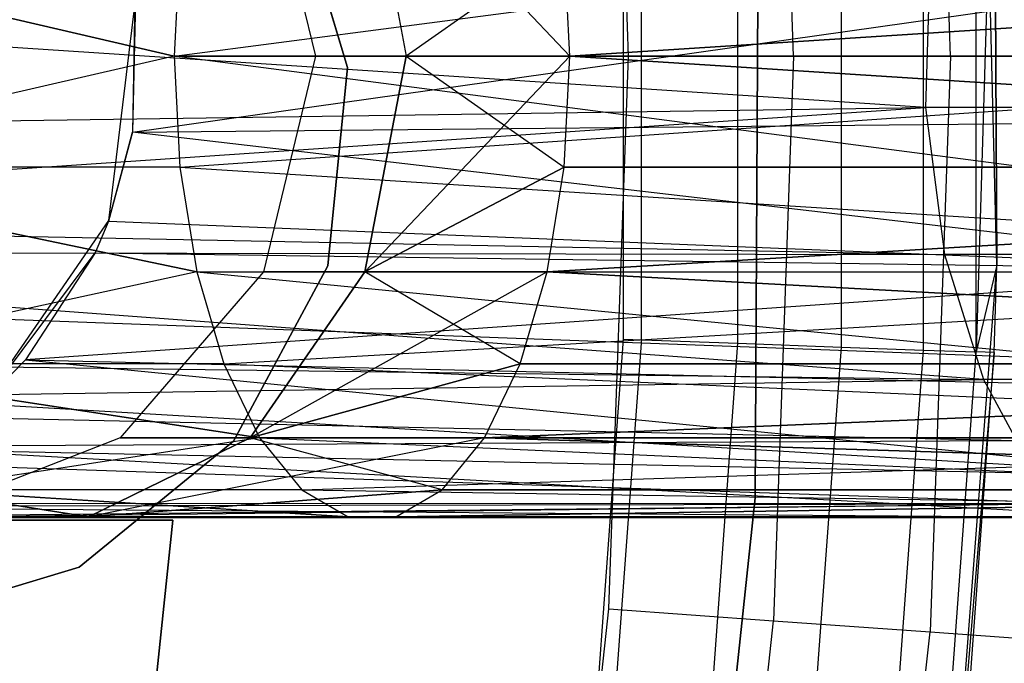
# Model space of a CAD drawing. Extents: x 0.3 to 7.1, y -3.38 to 3.38.
# Tile 297 of 394: x 5.24 to 5.45, y -0.13 to 0.01. Entities that reach past the tile are written whole.
import ezdxf

# ---------------------------------------------------------------- set-up
doc = ezdxf.new("R2010")
doc.units = 0
doc.header["$LTSCALE"] = 2.54
doc.layers.get('0').update_dxf_attribs({"linetype": 'CONTINUOUS'})

# ---------------------------------------------------------------- blocks, each defined once
blk = doc.blocks.new('SINGLES_B_BB_STL')
at = {"color": 0}
for p, q in [((5.44572, -0.04506, 41.65421), (5.44108, 0.13506, 41.65421)), ((5.44572, -0.04506, 41.65421), (5.44108, 0.13506, 41.65421)), ((5.43572, 0, 42.16836), (5.43129, 0.12409, 42.16836)), ((5.43572, 0, 42.16836), (5.43129, 0.12409, 42.16836)), ((5.4019, 0, 42.18019), (5.39756, 0.12168, 42.18019)), ((5.4019, 0, 42.18019), (5.39756, 0.12168, 42.18019)), ((5.3663, 0, 42.18421), (5.36204, 0.11914, 42.18421)), ((5.3663, 0, 42.18421), (5.36204, 0.11914, 42.18421)), ((5.39363, -0.09518, 41.9), (5.39455, 0.07702, 41.9)), ((5.39455, 0.07702, 41.7), (5.39363, -0.09518, 41.7)), ((5.39455, 0.07702, 41.7), (5.39363, -0.09518, 41.7)), ((5.39363, -0.09518, 41.9), (5.39455, 0.07702, 41.9)), ((5.44513, 0.06391, 42.02421), (5.44122, -0.06377, 42.04893)), ((5.44513, 0.06391, 42.02421), (5.44122, -0.06377, 42.04893)), ((5.44122, -0.06377, 42.04893), (5.44122, 0.06377, 42.04893)), ((5.44122, -0.06377, 42.04893), (5.44122, 0.06377, 42.04893)), ((5.44572, -0.04506, 42.02421), (5.44513, 0.06391, 42.02421)), ((5.44513, 0.06391, 42.02421), (5.44572, -0.04506, 41.65421)), ((5.44513, 0.06391, 42.02421), (5.44572, -0.04506, 41.65421)), ((5.44572, -0.04506, 42.02421), (5.44513, 0.06391, 42.02421)), ((5.36914, -0.06186, 5.06027), (5.36914, 0.06186, 5.06027)), ((5.36914, -0.06186, 5.06027), (5.36914, 0.06186, 5.06027)), ((5.38989, -0.06189, 42.10029), (5.38989, 0.06189, 42.10029)), ((5.38989, -0.06189, 42.10029), (5.38989, 0.06189, 42.10029)), ((5.41218, -0.06271, 42.08893), (5.41218, 0.06271, 42.08893)), ((5.41218, -0.06271, 42.08893), (5.41218, 0.06271, 42.08893)), ((5.42986, -0.06336, 42.07123), (5.42986, 0.06336, 42.07123)), ((5.42986, -0.06336, 42.07123), (5.42986, 0.06336, 42.07123)), ((5.36518, 0.06099, 42.10421), (5.36518, -0.06099, 42.10421)), ((5.36518, 0.06099, 42.10421), (5.36518, -0.06099, 42.10421)), ((5.2684, 0, 13.85926), (5.62412, 0.04647, 13.67289)), ((5.2684, 0, 13.85926), (5.62412, 0.04647, 13.67289)), ((5.28768, 0.04647, 14.10565), (5.29884, 0, 14.10822)), ((5.28768, 0.04647, 14.15562), (5.29884, 0, 14.15305)), ((5.28768, 0.04647, 14.10565), (5.29884, 0, 14.10822)), ((5.28768, 0.04647, 14.15562), (5.29884, 0, 14.15305)), ((5.30951, 0.04647, 14.06071), (5.35367, 0, 14.04018)), ((5.30951, 0.04647, 14.06071), (5.35367, 0, 14.04018)), ((5.30951, 0.04647, 14.06071), (5.31843, 0, 14.06789)), ((5.30951, 0.04647, 14.06071), (5.31843, 0, 14.06789)), ((5.30951, 0.04647, 14.20056), (5.31843, 0, 14.19337)), ((5.30951, 0.04647, 14.20056), (5.31843, 0, 14.19337)), ((5.29341, 0.0386, 41.9), (5.30578, -0.0025, 41.9)), ((5.30578, -0.0025, 41.7), (5.29341, 0.0386, 41.7)), ((5.30578, -0.0025, 41.7), (5.29341, 0.0386, 41.7)), ((5.29341, 0.0386, 41.9), (5.30578, -0.0025, 41.9)), ((5.16495, 0.02393, 13.94423), (5.2684, 0, 13.85926)), ((5.2684, 0, 14.40201), (5.16495, 0.02393, 14.31703)), ((5.16495, 0.02393, 13.94423), (5.2684, 0, 13.85926)), ((5.2684, 0, 14.40201), (5.16495, 0.02393, 14.31703)), ((5.26964, 0.02393, 14.39938), (5.2684, 0, 14.40201)), ((5.26964, 0.02393, 13.86189), (5.2684, 0, 13.85926)), ((5.26964, 0.02393, 14.39938), (5.2684, 0, 14.40201)), ((5.26964, 0.02393, 13.86189), (5.2684, 0, 13.85926)), ((5.35243, 0.02393, 14.22372), (5.31843, 0, 14.19337)), ((5.35243, 0.02393, 14.22372), (5.31843, 0, 14.19337)), ((5.35367, 0, 14.22109), (5.35243, 0.02393, 14.22372)), ((5.35367, 0, 14.04018), (5.35243, 0.02393, 14.03755)), ((5.35367, 0, 14.22109), (5.35243, 0.02393, 14.22372)), ((5.35367, 0, 14.04018), (5.35243, 0.02393, 14.03755)), ((5.72612, 0.02393, 14.43327), (5.35367, 0, 14.22109)), ((5.72612, 0.02393, 14.43327), (5.35367, 0, 14.22109)), ((5.35367, 0, 14.04018), (5.72612, 0.02393, 13.82799)), ((5.35367, 0, 14.04018), (5.72612, 0.02393, 13.82799)), ((5.43128, 0.02299, 41.47787), (5.43035, -0.01112, 41.47603)), ((5.43128, 0.02299, 41.47787), (5.43035, -0.01112, 41.47603)), ((5.25945, -0.01637, 41.76851), (5.51937, 0.02032, 41.65211)), ((5.25945, -0.01637, 41.76851), (5.51937, 0.02032, 41.65211)), ((5.43035, -0.01112, 41.47603), (5.06166, 0.01312, 41.63025)), ((5.43035, -0.01112, 41.47603), (5.06166, 0.01312, 41.63025)), ((5.25991, 0.01325, 41.76883), (5.25945, -0.01637, 41.76851)), ((5.25991, 0.01325, 41.76883), (5.25945, -0.01637, 41.76851)), ((5.2543, -0.03546, 41.90698), (5.26007, 0.01205, 41.90698)), ((5.2543, -0.03546, 41.90698), (5.26007, 0.01205, 41.90698)), ((5.26007, 0.01205, 41.90698), (5.25945, -0.01637, 41.76851)), ((5.26007, 0.01205, 41.90698), (5.25945, -0.01637, 41.76851)), ((5.3663, 0, 42.18421), (5.4019, 0, 42.18019)), ((5.3663, 0, 42.18421), (5.4019, 0, 42.18019)), ((5.4019, 0, 42.18019), (5.39756, -0.12168, 42.18019)), ((5.4019, 0, 42.18019), (5.39756, -0.12168, 42.18019)), ((5.4019, 0, 42.18019), (5.43572, 0, 42.16836)), ((5.4019, 0, 42.18019), (5.43572, 0, 42.16836)), ((5.43572, 0, 42.16836), (5.43129, -0.12409, 42.16836)), ((5.43572, 0, 42.16836), (5.43129, -0.12409, 42.16836)), ((5.43572, 0, 42.16836), (5.46606, 0, 42.1493)), ((5.43572, 0, 42.16836), (5.46606, 0, 42.1493)), ((5.2684, 0, 13.85926), (5.16495, -0.02393, 13.94423)), ((5.2684, 0, 13.85926), (5.16495, -0.02393, 13.94423)), ((5.2684, 0, 14.40201), (5.16495, -0.02393, 14.31703)), ((5.2684, 0, 14.40201), (5.16495, -0.02393, 14.31703)), ((5.2684, 0, 14.40201), (5.61783, 0, 14.59795)), ((5.2684, 0, 14.40201), (5.26964, -0.02393, 14.39938)), ((5.62412, -0.04647, 14.58838), (5.2684, 0, 14.40201)), ((5.62412, -0.04647, 14.58838), (5.2684, 0, 14.40201)), ((5.2684, 0, 14.40201), (5.61783, 0, 14.59795)), ((5.2684, 0, 13.85926), (5.26964, -0.02393, 13.86189)), ((5.2684, 0, 14.40201), (5.26964, -0.02393, 14.39938)), ((5.61783, 0, 13.66332), (5.2684, 0, 13.85926)), ((5.2684, 0, 13.85926), (5.26964, -0.02393, 13.86189)), ((5.61783, 0, 13.66332), (5.2684, 0, 13.85926)), ((5.26964, -0.02393, 13.86189), (5.61783, 0, 13.66332)), ((5.26964, -0.02393, 13.86189), (5.61783, 0, 13.66332)), ((5.29884, 0, 14.10822), (5.28768, -0.04647, 14.10565)), ((5.29884, 0, 14.15305), (5.28768, -0.04647, 14.15562)), ((5.29884, 0, 14.10822), (5.28768, -0.04647, 14.10565)), ((5.29884, 0, 14.15305), (5.28768, -0.04647, 14.15562)), ((5.31843, 0, 14.06789), (5.29884, 0, 14.10822)), ((5.29884, 0, 14.10822), (5.29884, 0, 14.15305)), ((5.29884, 0, 14.15305), (5.31843, 0, 14.19337)), ((5.31843, 0, 14.06789), (5.29884, 0, 14.10822)), ((5.29884, 0, 14.10822), (5.29884, 0, 14.15305)), ((5.29884, 0, 14.15305), (5.31843, 0, 14.19337)), ((5.31843, 0, 14.06789), (5.30951, -0.04647, 14.06071)), ((5.30951, -0.04647, 14.20056), (5.31843, 0, 14.19337)), ((5.35367, 0, 14.22109), (5.30951, -0.04647, 14.20056)), ((5.35367, 0, 14.22109), (5.30951, -0.04647, 14.20056)), ((5.31843, 0, 14.06789), (5.30951, -0.04647, 14.06071)), ((5.30951, -0.04647, 14.20056), (5.31843, 0, 14.19337)), ((5.35367, 0, 14.04018), (5.31843, 0, 14.06789)), ((5.31843, 0, 14.06789), (5.35243, -0.02393, 14.03755)), ((5.31843, 0, 14.06789), (5.35243, -0.02393, 14.03755)), ((5.31843, 0, 14.19337), (5.35367, 0, 14.22109)), ((5.35367, 0, 14.04018), (5.31843, 0, 14.06789)), ((5.31843, 0, 14.19337), (5.35367, 0, 14.22109)), ((5.35243, -0.02393, 14.22372), (5.35367, 0, 14.22109)), ((5.35243, -0.02393, 14.03755), (5.35367, 0, 14.04018)), ((5.35243, -0.02393, 14.22372), (5.35367, 0, 14.22109)), ((5.35243, -0.02393, 14.03755), (5.35367, 0, 14.04018)), ((5.72612, -0.02393, 14.43327), (5.35367, 0, 14.22109)), ((5.72612, -0.02393, 14.43327), (5.35367, 0, 14.22109)), ((5.35367, 0, 14.04018), (5.72612, -0.02393, 13.82799)), ((5.35367, 0, 14.04018), (5.72612, -0.02393, 13.82799)), ((5.36204, -0.11914, 42.18421), (5.3663, 0, 42.18421)), ((5.36204, -0.11914, 42.18421), (5.3663, 0, 42.18421)), ((5.30578, -0.0025, 41.9), (5.30148, -0.0452, 41.9)), ((5.30148, -0.0452, 41.7), (5.30578, -0.0025, 41.7)), ((5.30148, -0.0452, 41.7), (5.30578, -0.0025, 41.7)), ((5.30578, -0.0025, 41.9), (5.30148, -0.0452, 41.9)), ((5.30578, -0.0025, 41.7), (5.30578, -0.0025, 41.9)), ((5.30578, -0.0025, 41.7), (5.30578, -0.0025, 41.9)), ((5.06214, -0.01636, 41.63059), (5.43035, -0.01112, 41.47603)), ((5.06214, -0.01636, 41.63059), (5.43035, -0.01112, 41.47603)), ((5.06733, -0.03555, 41.63424), (5.43035, -0.01112, 41.47603)), ((5.06733, -0.03555, 41.63424), (5.43035, -0.01112, 41.47603)), ((5.43035, -0.01112, 41.47603), (5.4344, -0.04276, 41.48405)), ((5.62571, -0.01112, 41.36676), (5.43035, -0.01112, 41.47603)), ((5.43035, -0.01112, 41.47603), (5.4344, -0.04276, 41.48405)), ((5.62571, -0.01112, 41.36676), (5.43035, -0.01112, 41.47603)), ((5.25945, -0.01637, 41.76851), (5.51987, -0.0139, 41.6531)), ((5.25945, -0.01637, 41.76851), (5.51987, -0.0139, 41.6531)), ((5.25945, -0.01637, 41.76851), (5.25426, -0.03555, 41.76495)), ((5.25945, -0.01637, 41.76851), (5.25426, -0.03555, 41.76495)), ((5.2543, -0.03546, 41.90698), (5.25945, -0.01637, 41.76851)), ((5.2543, -0.03546, 41.90698), (5.25945, -0.01637, 41.76851)), ((5.51522, -0.04613, 41.6439), (5.25945, -0.01637, 41.76851)), ((5.51522, -0.04613, 41.6439), (5.25945, -0.01637, 41.76851)), ((5.16495, -0.02393, 13.94423), (5.27329, -0.04647, 13.86962)), ((5.27329, -0.04647, 14.39164), (5.16495, -0.02393, 14.31703)), ((5.26964, -0.02393, 13.86189), (5.16495, -0.02393, 13.94423)), ((5.26964, -0.02393, 13.86189), (5.16495, -0.02393, 13.94423)), ((5.16495, -0.02393, 13.94423), (5.27329, -0.04647, 13.86962)), ((5.26964, -0.02393, 14.39938), (5.16495, -0.02393, 14.31703)), ((5.27329, -0.04647, 14.39164), (5.16495, -0.02393, 14.31703)), ((5.26964, -0.02393, 14.39938), (5.16495, -0.02393, 14.31703)), ((5.26964, -0.02393, 14.39938), (5.62412, -0.04647, 14.58838)), ((5.26964, -0.02393, 14.39938), (5.62412, -0.04647, 14.58838)), ((5.26964, -0.02393, 14.39938), (5.27329, -0.04647, 14.39164)), ((5.26964, -0.02393, 13.86189), (5.27329, -0.04647, 13.86962)), ((5.26964, -0.02393, 14.39938), (5.27329, -0.04647, 14.39164)), ((5.26964, -0.02393, 13.86189), (5.27329, -0.04647, 13.86962)), ((5.26964, -0.02393, 13.86189), (5.62412, -0.04647, 13.67289)), ((5.26964, -0.02393, 13.86189), (5.62412, -0.04647, 13.67289)), ((5.30951, -0.04647, 14.06071), (5.35243, -0.02393, 14.03755)), ((5.30951, -0.04647, 14.06071), (5.35243, -0.02393, 14.03755)), ((5.35243, -0.02393, 14.22372), (5.30951, -0.04647, 14.20056)), ((5.35243, -0.02393, 14.22372), (5.30951, -0.04647, 14.20056)), ((5.72612, -0.02393, 14.43327), (5.34878, -0.04647, 14.23145)), ((5.34878, -0.04647, 14.23145), (5.35243, -0.02393, 14.22372)), ((5.72612, -0.02393, 14.43327), (5.34878, -0.04647, 14.23145)), ((5.34878, -0.04647, 14.02982), (5.35243, -0.02393, 14.03755)), ((5.34878, -0.04647, 14.23145), (5.35243, -0.02393, 14.22372)), ((5.34878, -0.04647, 14.02982), (5.35243, -0.02393, 14.03755)), ((5.34878, -0.04647, 14.02982), (5.72612, -0.02393, 13.82799)), ((5.34878, -0.04647, 14.02982), (5.72612, -0.02393, 13.82799)), ((5.72612, -0.02393, 14.43327), (5.35243, -0.02393, 14.22372)), ((5.72612, -0.02393, 14.43327), (5.35243, -0.02393, 14.22372)), ((5.35243, -0.02393, 14.03755), (5.72612, -0.02393, 13.82799)), ((5.35243, -0.02393, 14.03755), (5.72612, -0.02393, 13.82799)), ((5.06733, -0.03555, 41.63424), (5.4344, -0.04276, 41.48405)), ((5.06733, -0.03555, 41.63424), (5.4344, -0.04276, 41.48405)), ((5.22711, -0.07485, 41.90698), (5.2543, -0.03546, 41.90698)), ((5.22711, -0.07485, 41.90698), (5.2543, -0.03546, 41.90698)), ((5.2543, -0.03546, 41.90698), (5.25137, -0.04239, 41.76296)), ((5.2543, -0.03546, 41.90698), (5.25137, -0.04239, 41.76296)), ((5.25426, -0.03555, 41.76495), (5.25137, -0.04239, 41.76296)), ((5.25426, -0.03555, 41.76495), (5.25137, -0.04239, 41.76296)), ((5.2543, -0.03546, 41.90698), (5.25426, -0.03555, 41.76495)), ((5.2543, -0.03546, 41.90698), (5.25426, -0.03555, 41.76495)), ((5.25426, -0.03555, 41.76495), (5.51522, -0.04613, 41.6439)), ((5.25426, -0.03555, 41.76495), (5.51522, -0.04613, 41.6439)), ((5.44283, -0.06968, 41.50071), (5.07012, -0.04216, 41.6362)), ((5.07012, -0.04216, 41.6362), (5.4344, -0.04276, 41.48405)), ((5.07012, -0.04216, 41.6362), (5.4344, -0.04276, 41.48405)), ((5.44283, -0.06968, 41.50071), (5.07012, -0.04216, 41.6362)), ((5.22711, -0.07485, 41.90698), (5.25137, -0.04239, 41.76296)), ((5.22711, -0.07485, 41.90698), (5.25137, -0.04239, 41.76296)), ((5.25137, -0.04239, 41.76296), (5.23638, -0.06548, 41.75264)), ((5.25137, -0.04239, 41.76296), (5.23638, -0.06548, 41.75264)), ((5.25137, -0.04239, 41.76296), (5.51522, -0.04613, 41.6439)), ((5.25137, -0.04239, 41.76296), (5.51522, -0.04613, 41.6439)), ((5.4344, -0.04276, 41.48405), (5.44283, -0.06968, 41.50071)), ((5.63042, -0.04276, 41.3744), (5.4344, -0.04276, 41.48405)), ((5.4344, -0.04276, 41.48405), (5.44283, -0.06968, 41.50071)), ((5.63042, -0.04276, 41.3744), (5.4344, -0.04276, 41.48405)), ((5.27329, -0.04647, 13.86962), (5.18228, -0.06631, 13.95819)), ((5.27329, -0.04647, 13.86962), (5.18228, -0.06631, 13.95819)), ((5.27329, -0.04647, 14.39164), (5.18228, -0.06631, 14.30308)), ((5.27329, -0.04647, 14.39164), (5.18228, -0.06631, 14.30308)), ((5.51522, -0.04613, 41.6439), (5.23638, -0.06548, 41.75264)), ((5.51522, -0.04613, 41.6439), (5.23638, -0.06548, 41.75264)), ((5.28768, -0.04647, 14.10565), (5.25675, -0.0823, 14.09854)), ((5.28768, -0.04647, 14.15562), (5.25675, -0.0823, 14.16273)), ((5.28768, -0.04647, 14.10565), (5.25675, -0.0823, 14.09854)), ((5.28768, -0.04647, 14.15562), (5.25675, -0.0823, 14.16273)), ((5.27329, -0.04647, 14.39164), (5.62412, -0.04647, 14.58838)), ((5.27329, -0.04647, 14.39164), (5.62412, -0.04647, 14.58838)), ((5.27329, -0.04647, 14.39164), (5.64156, -0.0823, 14.56186)), ((5.27329, -0.04647, 14.39164), (5.64156, -0.0823, 14.56186)), ((5.27329, -0.04647, 14.39164), (5.27912, -0.06631, 14.37926)), ((5.27329, -0.04647, 13.86962), (5.27912, -0.06631, 13.88201)), ((5.27329, -0.04647, 14.39164), (5.27912, -0.06631, 14.37926)), ((5.27329, -0.04647, 13.86962), (5.27912, -0.06631, 13.88201)), ((5.27329, -0.04647, 13.86962), (5.62412, -0.04647, 13.67289)), ((5.27329, -0.04647, 13.86962), (5.62412, -0.04647, 13.67289)), ((5.27912, -0.06631, 13.88201), (5.62412, -0.04647, 13.67289)), ((5.27912, -0.06631, 13.88201), (5.62412, -0.04647, 13.67289)), ((5.30148, -0.0452, 41.9), (5.28116, -0.08301, 41.9)), ((5.28116, -0.08301, 41.7), (5.30148, -0.0452, 41.7)), ((5.28116, -0.08301, 41.7), (5.30148, -0.0452, 41.7)), ((5.30148, -0.0452, 41.9), (5.28116, -0.08301, 41.9)), ((5.30951, -0.04647, 14.06071), (5.2848, -0.0823, 14.04079)), ((5.34878, -0.04647, 14.23145), (5.2848, -0.0823, 14.22048)), ((5.2848, -0.0823, 14.22048), (5.30951, -0.04647, 14.20056)), ((5.34878, -0.04647, 14.23145), (5.2848, -0.0823, 14.22048)), ((5.30951, -0.04647, 14.06071), (5.2848, -0.0823, 14.04079)), ((5.2848, -0.0823, 14.22048), (5.30951, -0.04647, 14.20056)), ((5.28768, -0.04647, 14.10565), (5.30951, -0.04647, 14.06071)), ((5.28768, -0.04647, 14.10565), (5.30951, -0.04647, 14.06071)), ((5.28768, -0.04647, 14.15562), (5.28768, -0.04647, 14.10565)), ((5.28768, -0.04647, 14.15562), (5.28768, -0.04647, 14.10565)), ((5.30951, -0.04647, 14.20056), (5.28768, -0.04647, 14.15562)), ((5.30951, -0.04647, 14.20056), (5.28768, -0.04647, 14.15562)), ((5.30148, -0.0452, 41.7), (5.30148, -0.0452, 41.9)), ((5.30148, -0.0452, 41.7), (5.30148, -0.0452, 41.9)), ((5.34294, -0.06631, 14.01743), (5.30951, -0.04647, 14.06071)), ((5.34294, -0.06631, 14.01743), (5.30951, -0.04647, 14.06071)), ((5.34878, -0.04647, 14.02982), (5.30951, -0.04647, 14.06071)), ((5.34878, -0.04647, 14.02982), (5.30951, -0.04647, 14.06071)), ((5.34878, -0.04647, 14.23145), (5.30951, -0.04647, 14.20056)), ((5.34878, -0.04647, 14.23145), (5.30951, -0.04647, 14.20056)), ((5.34294, -0.06631, 14.24384), (5.34878, -0.04647, 14.23145)), ((5.34294, -0.06631, 14.01743), (5.34878, -0.04647, 14.02982)), ((5.34294, -0.06631, 14.24384), (5.34878, -0.04647, 14.23145)), ((5.34294, -0.06631, 14.01743), (5.34878, -0.04647, 14.02982)), ((5.7139, -0.06631, 14.45186), (5.34878, -0.04647, 14.23145)), ((5.7139, -0.06631, 14.45186), (5.34878, -0.04647, 14.23145)), ((5.34878, -0.04647, 14.02982), (5.7139, -0.06631, 13.80941)), ((5.34878, -0.04647, 14.02982), (5.7139, -0.06631, 13.80941)), ((5.43181, -0.2247, 41.65421), (5.44572, -0.04506, 41.65421)), ((5.43181, -0.2247, 41.65421), (5.44572, -0.04506, 41.65421)), ((5.44572, -0.04506, 42.02421), (5.44122, -0.06377, 42.04893)), ((5.44572, -0.04506, 42.02421), (5.44122, -0.06377, 42.04893)), ((5.44513, -0.06391, 42.02421), (5.44572, -0.04506, 41.65421)), ((5.44513, -0.06391, 42.02421), (5.44572, -0.04506, 42.02421)), ((5.44513, -0.06391, 42.02421), (5.44572, -0.04506, 41.65421)), ((5.44513, -0.06391, 42.02421), (5.44572, -0.04506, 42.02421)), ((5.44572, -0.04506, 42.02421), (5.44572, -0.04506, 41.65421)), ((5.44572, -0.04506, 42.02421), (5.44572, -0.04506, 41.65421)), ((5.36914, -0.06186, 5.06027), (5.2322, -0.05679, 5.19861)), ((5.36914, -0.06186, 5.06027), (5.2322, -0.05679, 5.19861)), ((5.36518, -0.06099, 42.10421), (5.35628, -0.18265, 42.10421)), ((5.36518, -0.06099, 42.10421), (5.35628, -0.18265, 42.10421)), ((5.36518, -0.06099, 42.10421), (5.38989, -0.06189, 42.10029)), ((5.36518, -0.06099, 42.10421), (5.38989, -0.06189, 42.10029)), ((5.36, -0.18523, 5.06027), (5.36914, -0.06186, 5.06027)), ((5.36, -0.18523, 5.06027), (5.36914, -0.06186, 5.06027)), ((5.49623, -0.06656, 4.91283), (5.36914, -0.06186, 5.06027)), ((5.49623, -0.06656, 4.91283), (5.36914, -0.06186, 5.06027)), ((5.38085, -0.18535, 42.10029), (5.38989, -0.06189, 42.10029)), ((5.38085, -0.18535, 42.10029), (5.38989, -0.06189, 42.10029)), ((5.38989, -0.06189, 42.10029), (5.41218, -0.06271, 42.08893)), ((5.38989, -0.06189, 42.10029), (5.41218, -0.06271, 42.08893)), ((5.40302, -0.18779, 42.08893), (5.41218, -0.06271, 42.08893)), ((5.40302, -0.18779, 42.08893), (5.41218, -0.06271, 42.08893)), ((5.41218, -0.06271, 42.08893), (5.42986, -0.06336, 42.07123)), ((5.41218, -0.06271, 42.08893), (5.42986, -0.06336, 42.07123)), ((5.42061, -0.18973, 42.07123), (5.42986, -0.06336, 42.07123)), ((5.42061, -0.18973, 42.07123), (5.42986, -0.06336, 42.07123)), ((5.42986, -0.06336, 42.07123), (5.44122, -0.06377, 42.04893)), ((5.42986, -0.06336, 42.07123), (5.44122, -0.06377, 42.04893)), ((5.08492, -0.06513, 41.64662), (5.44283, -0.06968, 41.50071)), ((5.08492, -0.06513, 41.64662), (5.44283, -0.06968, 41.50071)), ((5.23638, -0.06548, 41.75264), (5.22695, -0.07499, 41.74614)), ((5.23638, -0.06548, 41.75264), (5.22695, -0.07499, 41.74614)), ((5.22711, -0.07485, 41.90698), (5.23638, -0.06548, 41.75264)), ((5.22711, -0.07485, 41.90698), (5.23638, -0.06548, 41.75264)), ((5.23638, -0.06548, 41.75264), (5.5066, -0.07178, 41.62686)), ((5.23638, -0.06548, 41.75264), (5.5066, -0.07178, 41.62686)), ((5.23638, -0.06548, 41.75264), (5.49416, -0.09073, 41.60224)), ((5.23638, -0.06548, 41.75264), (5.49416, -0.09073, 41.60224)), ((5.44513, -0.06391, 42.02421), (5.43181, -0.2247, 41.65421)), ((5.44513, -0.06391, 42.02421), (5.43181, -0.2247, 41.65421)), ((5.43191, -0.19097, 42.04893), (5.44122, -0.06377, 42.04893)), ((5.43191, -0.19097, 42.04893), (5.44122, -0.06377, 42.04893)), ((5.4358, -0.1914, 42.02421), (5.44513, -0.06391, 42.02421)), ((5.4358, -0.1914, 42.02421), (5.44513, -0.06391, 42.02421)), ((5.44513, -0.06391, 42.02421), (5.44122, -0.06377, 42.04893)), ((5.44513, -0.06391, 42.02421), (5.44122, -0.06377, 42.04893)), ((5.18228, -0.06631, 13.95819), (5.28682, -0.0823, 13.89833)), ((5.28682, -0.0823, 14.36293), (5.18228, -0.06631, 14.30308)), ((5.27912, -0.06631, 13.88201), (5.18228, -0.06631, 13.95819)), ((5.27912, -0.06631, 13.88201), (5.18228, -0.06631, 13.95819)), ((5.18228, -0.06631, 13.95819), (5.28682, -0.0823, 13.89833)), ((5.27912, -0.06631, 14.37926), (5.18228, -0.06631, 14.30308)), ((5.28682, -0.0823, 14.36293), (5.18228, -0.06631, 14.30308)), ((5.27912, -0.06631, 14.37926), (5.18228, -0.06631, 14.30308)), ((5.27912, -0.06631, 14.37926), (5.64156, -0.0823, 14.56186)), ((5.27912, -0.06631, 14.37926), (5.64156, -0.0823, 14.56186)), ((5.27912, -0.06631, 14.37926), (5.28682, -0.0823, 14.36293)), ((5.27912, -0.06631, 13.88201), (5.28682, -0.0823, 13.89833)), ((5.27912, -0.06631, 14.37926), (5.28682, -0.0823, 14.36293)), ((5.27912, -0.06631, 13.88201), (5.28682, -0.0823, 13.89833)), ((5.27912, -0.06631, 13.88201), (5.64156, -0.0823, 13.69941)), ((5.27912, -0.06631, 13.88201), (5.64156, -0.0823, 13.69941)), ((5.2848, -0.0823, 14.04079), (5.34294, -0.06631, 14.01743)), ((5.2848, -0.0823, 14.04079), (5.34294, -0.06631, 14.01743)), ((5.34294, -0.06631, 14.24384), (5.2848, -0.0823, 14.22048)), ((5.34294, -0.06631, 14.24384), (5.2848, -0.0823, 14.22048)), ((5.7139, -0.06631, 14.45186), (5.33525, -0.0823, 14.26016)), ((5.33525, -0.0823, 14.26016), (5.34294, -0.06631, 14.24384)), ((5.7139, -0.06631, 14.45186), (5.33525, -0.0823, 14.26016)), ((5.33525, -0.0823, 14.0011), (5.34294, -0.06631, 14.01743)), ((5.33525, -0.0823, 14.26016), (5.34294, -0.06631, 14.24384)), ((5.33525, -0.0823, 14.0011), (5.34294, -0.06631, 14.01743)), ((5.33525, -0.0823, 14.0011), (5.7139, -0.06631, 13.80941)), ((5.33525, -0.0823, 14.0011), (5.7139, -0.06631, 13.80941)), ((5.7139, -0.06631, 14.45186), (5.34294, -0.06631, 14.24384)), ((5.7139, -0.06631, 14.45186), (5.34294, -0.06631, 14.24384)), ((5.34294, -0.06631, 14.01743), (5.7139, -0.06631, 13.80941)), ((5.34294, -0.06631, 14.01743), (5.7139, -0.06631, 13.80941)), ((5.09464, -0.07499, 41.65345), (5.44283, -0.06968, 41.50071)), ((5.09464, -0.07499, 41.65345), (5.44283, -0.06968, 41.50071)), ((5.44283, -0.06968, 41.50071), (5.44994, -0.08288, 41.51479)), ((5.6402, -0.06968, 41.3903), (5.44283, -0.06968, 41.50071)), ((5.44283, -0.06968, 41.50071), (5.44994, -0.08288, 41.51479)), ((5.6402, -0.06968, 41.3903), (5.44283, -0.06968, 41.50071)), ((5.09464, -0.07499, 41.65345), (5.44994, -0.08288, 41.51479)), ((5.09464, -0.07499, 41.65345), (5.44994, -0.08288, 41.51479)), ((5.22695, -0.07499, 41.74614), (5.49416, -0.09073, 41.60224)), ((5.22695, -0.07499, 41.74614), (5.49416, -0.09073, 41.60224)), ((5.28682, -0.0823, 13.89833), (5.21295, -0.0935, 13.9829)), ((5.28682, -0.0823, 13.89833), (5.21295, -0.0935, 13.9829)), ((5.28682, -0.0823, 14.36293), (5.21295, -0.0935, 14.27836)), ((5.28682, -0.0823, 14.36293), (5.21295, -0.0935, 14.27836)), ((5.25675, -0.0823, 14.09854), (5.21313, -0.09927, 14.08851)), ((5.25675, -0.0823, 14.16273), (5.21313, -0.09927, 14.17276)), ((5.25675, -0.0823, 14.09854), (5.21313, -0.09927, 14.08851)), ((5.25675, -0.0823, 14.16273), (5.21313, -0.09927, 14.17276)), ((5.2848, -0.0823, 14.04079), (5.24995, -0.09927, 14.01272)), ((5.33525, -0.0823, 14.26016), (5.24995, -0.09927, 14.24855)), ((5.24995, -0.09927, 14.24855), (5.2848, -0.0823, 14.22048)), ((5.33525, -0.0823, 14.26016), (5.24995, -0.09927, 14.24855)), ((5.2848, -0.0823, 14.04079), (5.24995, -0.09927, 14.01272)), ((5.24995, -0.09927, 14.24855), (5.2848, -0.0823, 14.22048)), ((5.25675, -0.0823, 14.09854), (5.2848, -0.0823, 14.04079)), ((5.25675, -0.0823, 14.09854), (5.2848, -0.0823, 14.04079)), ((5.25675, -0.0823, 14.16273), (5.25675, -0.0823, 14.09854)), ((5.25675, -0.0823, 14.16273), (5.25675, -0.0823, 14.09854)), ((5.2848, -0.0823, 14.22048), (5.25675, -0.0823, 14.16273)), ((5.2848, -0.0823, 14.22048), (5.25675, -0.0823, 14.16273)), ((5.32615, -0.0935, 13.9818), (5.2848, -0.0823, 14.04079)), ((5.32615, -0.0935, 13.9818), (5.2848, -0.0823, 14.04079)), ((5.33525, -0.0823, 14.0011), (5.2848, -0.0823, 14.04079)), ((5.33525, -0.0823, 14.0011), (5.2848, -0.0823, 14.04079)), ((5.33525, -0.0823, 14.26016), (5.2848, -0.0823, 14.22048)), ((5.33525, -0.0823, 14.26016), (5.2848, -0.0823, 14.22048)), ((5.64156, -0.0823, 14.56186), (5.28682, -0.0823, 14.36293)), ((5.28682, -0.0823, 14.36293), (5.66615, -0.09927, 14.52447)), ((5.28682, -0.0823, 14.36293), (5.66615, -0.09927, 14.52447)), ((5.28682, -0.0823, 14.36293), (5.29592, -0.0935, 14.34362)), ((5.64156, -0.0823, 14.56186), (5.28682, -0.0823, 14.36293)), ((5.28682, -0.0823, 13.89833), (5.29592, -0.0935, 13.91764)), ((5.28682, -0.0823, 14.36293), (5.29592, -0.0935, 14.34362)), ((5.28682, -0.0823, 13.89833), (5.29592, -0.0935, 13.91764)), ((5.28682, -0.0823, 13.89833), (5.64156, -0.0823, 13.69941)), ((5.28682, -0.0823, 13.89833), (5.64156, -0.0823, 13.69941)), ((5.29592, -0.0935, 13.91764), (5.64156, -0.0823, 13.69941)), ((5.29592, -0.0935, 13.91764), (5.64156, -0.0823, 13.69941)), ((5.32615, -0.0935, 14.27947), (5.33525, -0.0823, 14.26016)), ((5.32615, -0.0935, 13.9818), (5.33525, -0.0823, 14.0011)), ((5.32615, -0.0935, 14.27947), (5.33525, -0.0823, 14.26016)), ((5.32615, -0.0935, 13.9818), (5.33525, -0.0823, 14.0011)), ((5.69226, -0.0935, 14.48477), (5.33525, -0.0823, 14.26016)), ((5.69226, -0.0935, 14.48477), (5.33525, -0.0823, 14.26016)), ((5.33525, -0.0823, 14.0011), (5.69226, -0.0935, 13.7765)), ((5.33525, -0.0823, 14.0011), (5.69226, -0.0935, 13.7765)), ((5.10731, -0.08449, 41.66237), (5.44994, -0.08288, 41.51479)), ((5.10731, -0.08449, 41.66237), (5.44994, -0.08288, 41.51479)), ((5.46327, -0.09645, 41.54115), (5.10731, -0.08449, 41.66237)), ((5.46327, -0.09645, 41.54115), (5.10731, -0.08449, 41.66237)), ((5.21385, -0.08477, 41.73706), (5.49416, -0.09073, 41.60224)), ((5.21385, -0.08477, 41.73706), (5.49416, -0.09073, 41.60224)), ((5.21385, -0.08477, 41.73706), (5.47948, -0.09955, 41.57321)), ((5.21385, -0.08477, 41.73706), (5.47948, -0.09955, 41.57321)), ((5.28116, -0.08301, 41.9), (5.24793, -0.11017, 41.9)), ((5.24793, -0.11017, 41.7), (5.28116, -0.08301, 41.7)), ((5.24793, -0.11017, 41.7), (5.28116, -0.08301, 41.7)), ((5.28116, -0.08301, 41.9), (5.24793, -0.11017, 41.9)), ((5.28116, -0.08301, 41.7), (5.28116, -0.08301, 41.9)), ((5.28116, -0.08301, 41.7), (5.28116, -0.08301, 41.9)), ((5.21295, -0.0935, 13.9829), (5.3059, -0.09927, 13.93882)), ((5.24995, -0.09927, 14.01272), (5.21295, -0.0935, 13.9829)), ((5.3059, -0.09927, 14.32245), (5.21295, -0.0935, 14.27836)), ((5.21295, -0.0935, 14.27836), (5.24995, -0.09927, 14.24855)), ((5.29592, -0.0935, 13.91764), (5.21295, -0.0935, 13.9829)), ((5.29592, -0.0935, 13.91764), (5.21295, -0.0935, 13.9829)), ((5.21295, -0.0935, 13.9829), (5.3059, -0.09927, 13.93882)), ((5.29592, -0.0935, 14.34362), (5.21295, -0.0935, 14.27836)), ((5.3059, -0.09927, 14.32245), (5.21295, -0.0935, 14.27836)), ((5.29592, -0.0935, 14.34362), (5.21295, -0.0935, 14.27836)), ((5.24995, -0.09927, 14.01272), (5.21295, -0.0935, 13.9829)), ((5.21295, -0.0935, 14.27836), (5.24995, -0.09927, 14.24855)), ((5.24995, -0.09927, 14.01272), (5.32615, -0.0935, 13.9818)), ((5.32615, -0.0935, 14.27947), (5.24995, -0.09927, 14.24855)), ((5.24995, -0.09927, 14.01272), (5.32615, -0.0935, 13.9818)), ((5.32615, -0.0935, 14.27947), (5.24995, -0.09927, 14.24855)), ((5.29592, -0.0935, 14.34362), (5.66615, -0.09927, 14.52447)), ((5.29592, -0.0935, 14.34362), (5.66615, -0.09927, 14.52447)), ((5.29592, -0.0935, 14.34362), (5.3059, -0.09927, 14.32245)), ((5.29592, -0.0935, 13.91764), (5.3059, -0.09927, 13.93882)), ((5.29592, -0.0935, 14.34362), (5.3059, -0.09927, 14.32245)), ((5.29592, -0.0935, 13.91764), (5.3059, -0.09927, 13.93882)), ((5.29592, -0.0935, 13.91764), (5.66615, -0.09927, 13.7368)), ((5.29592, -0.0935, 13.91764), (5.66615, -0.09927, 13.7368)), ((5.69226, -0.0935, 14.48477), (5.31617, -0.09927, 14.30065)), ((5.31617, -0.09927, 14.30065), (5.32615, -0.0935, 14.27947)), ((5.69226, -0.0935, 14.48477), (5.31617, -0.09927, 14.30065)), ((5.31617, -0.09927, 13.96062), (5.32615, -0.0935, 13.9818)), ((5.31617, -0.09927, 14.30065), (5.32615, -0.0935, 14.27947)), ((5.31617, -0.09927, 13.96062), (5.32615, -0.0935, 13.9818)), ((5.31617, -0.09927, 13.96062), (5.69226, -0.0935, 13.7765)), ((5.31617, -0.09927, 13.96062), (5.69226, -0.0935, 13.7765)), ((5.69226, -0.0935, 14.48477), (5.32615, -0.0935, 14.27947)), ((5.69226, -0.0935, 14.48477), (5.32615, -0.0935, 14.27947)), ((5.32615, -0.0935, 13.9818), (5.69226, -0.0935, 13.7765)), ((5.32615, -0.0935, 13.9818), (5.69226, -0.0935, 13.7765)), ((5.37529, -0.26641, 41.9), (5.39363, -0.09518, 41.9)), ((5.39363, -0.09518, 41.7), (5.37529, -0.26641, 41.7)), ((5.39363, -0.09518, 41.7), (5.37529, -0.26641, 41.7)), ((5.37529, -0.26641, 41.9), (5.39363, -0.09518, 41.9)), ((5.39363, -0.09518, 41.7), (5.39363, -0.09518, 41.9)), ((5.39363, -0.09518, 41.7), (5.39363, -0.09518, 41.9)), ((5.13381, -0.09629, 41.68102), (5.46327, -0.09645, 41.54115)), ((5.13381, -0.09629, 41.68102), (5.46327, -0.09645, 41.54115)), ((5.13718, -0.09717, 41.68339), (5.46327, -0.09645, 41.54115)), ((5.13718, -0.09717, 41.68339), (5.46327, -0.09645, 41.54115)), ((5.16133, -0.1, 41.70038), (5.46327, -0.09645, 41.54115)), ((5.16133, -0.1, 41.70038), (5.46327, -0.09645, 41.54115)), ((5.17067, -0.09951, 41.70694), (5.46327, -0.09645, 41.54115)), ((5.17067, -0.09951, 41.70694), (5.46327, -0.09645, 41.54115)), ((5.18439, -0.09718, 41.71655), (5.47948, -0.09955, 41.57321)), ((5.18439, -0.09718, 41.71655), (5.47948, -0.09955, 41.57321)), ((5.47948, -0.09955, 41.57321), (5.17067, -0.09951, 41.70694)), ((5.47948, -0.09955, 41.57321), (5.17067, -0.09951, 41.70694)), ((5.21313, -0.09927, 14.08851), (5.24995, -0.09927, 14.01272)), ((5.21313, -0.09927, 14.08851), (5.24995, -0.09927, 14.01272)), ((5.24995, -0.09927, 14.24855), (5.21313, -0.09927, 14.17276)), ((5.24995, -0.09927, 14.24855), (5.21313, -0.09927, 14.17276)), ((5.3059, -0.09927, 14.32245), (5.24995, -0.09927, 14.24855)), ((5.31617, -0.09927, 14.30065), (5.24995, -0.09927, 14.24855)), ((5.3059, -0.09927, 13.93882), (5.24995, -0.09927, 14.01272)), ((5.3059, -0.09927, 13.93882), (5.24995, -0.09927, 14.01272)), ((5.31617, -0.09927, 13.96062), (5.24995, -0.09927, 14.01272)), ((5.31617, -0.09927, 13.96062), (5.24995, -0.09927, 14.01272)), ((5.31617, -0.09927, 14.30065), (5.24995, -0.09927, 14.24855)), ((5.3059, -0.09927, 14.32245), (5.24995, -0.09927, 14.24855)), ((5.66615, -0.09927, 14.52447), (5.3059, -0.09927, 14.32245)), ((5.66615, -0.09927, 14.52447), (5.3059, -0.09927, 14.32245)), ((5.3059, -0.09927, 13.93882), (5.66615, -0.09927, 13.7368)), ((5.3059, -0.09927, 13.93882), (5.66615, -0.09927, 13.7368)), ((5.66615, -0.09927, 14.52447), (5.31617, -0.09927, 14.30065)), ((5.66615, -0.09927, 14.52447), (5.31617, -0.09927, 14.30065)), ((5.31617, -0.09927, 13.96062), (5.66615, -0.09927, 13.7368)), ((5.31617, -0.09927, 13.96062), (5.66615, -0.09927, 13.7368)), ((5.26812, -0.1, 14.22658), (5.17297, -0.1, 14.22658)), ((5.17297, -0.1, 14.02658), (5.26812, -0.1, 14.02658)), ((5.26812, -0.1, 14.22658), (5.17297, -0.1, 14.22658)), ((5.17297, -0.1, 14.02658), (5.26812, -0.1, 14.02658)), ((5.25456, -0.22899, 14.02658), (5.26812, -0.1, 14.02658)), ((5.26812, -0.1, 14.22658), (5.25456, -0.22899, 14.22658)), ((5.26812, -0.1, 14.22658), (5.25456, -0.22899, 14.22658)), ((5.25456, -0.22899, 14.02658), (5.26812, -0.1, 14.02658)), ((5.26812, -0.1, 14.02658), (5.26812, -0.1, 14.22658)), ((5.26812, -0.1, 14.02658), (5.26812, -0.1, 14.22658)), ((5.24793, -0.11017, 41.9), (5.20683, -0.12254, 41.9)), ((5.20683, -0.12254, 41.7), (5.24793, -0.11017, 41.7)), ((5.20683, -0.12254, 41.7), (5.24793, -0.11017, 41.7)), ((5.24793, -0.11017, 41.9), (5.20683, -0.12254, 41.9)), ((5.24793, -0.11017, 41.7), (5.24793, -0.11017, 41.9)), ((5.24793, -0.11017, 41.7), (5.24793, -0.11017, 41.9)), ((5.3493, -0.23767, 42.18421), (5.36204, -0.11914, 42.18421)), ((5.3493, -0.23767, 42.18421), (5.36204, -0.11914, 42.18421)), ((5.36204, -0.11914, 42.18421), (5.39756, -0.12168, 42.18019)), ((5.36204, -0.11914, 42.18421), (5.39756, -0.12168, 42.18019)), ((5.38454, -0.24273, 42.18019), (5.39756, -0.12168, 42.18019)), ((5.38454, -0.24273, 42.18019), (5.39756, -0.12168, 42.18019)), ((5.39756, -0.12168, 42.18019), (5.43129, -0.12409, 42.16836)), ((5.39756, -0.12168, 42.18019), (5.43129, -0.12409, 42.16836)), ((5.41801, -0.24755, 42.16836), (5.43129, -0.12409, 42.16836)), ((5.41801, -0.24755, 42.16836), (5.43129, -0.12409, 42.16836)), ((5.43129, -0.12409, 42.16836), (5.46155, -0.12625, 42.1493)), ((5.43129, -0.12409, 42.16836), (5.46155, -0.12625, 42.1493))]:
    blk.add_line(p, q, dxfattribs=at)

msp = doc.modelspace()

# ---------------------------------------------------------------- block references
at = {"color": 0}
msp.add_blockref('SINGLES_B_BB_STL', (0, 0), dxfattribs=at)

doc.saveas('drawing.dxf')
